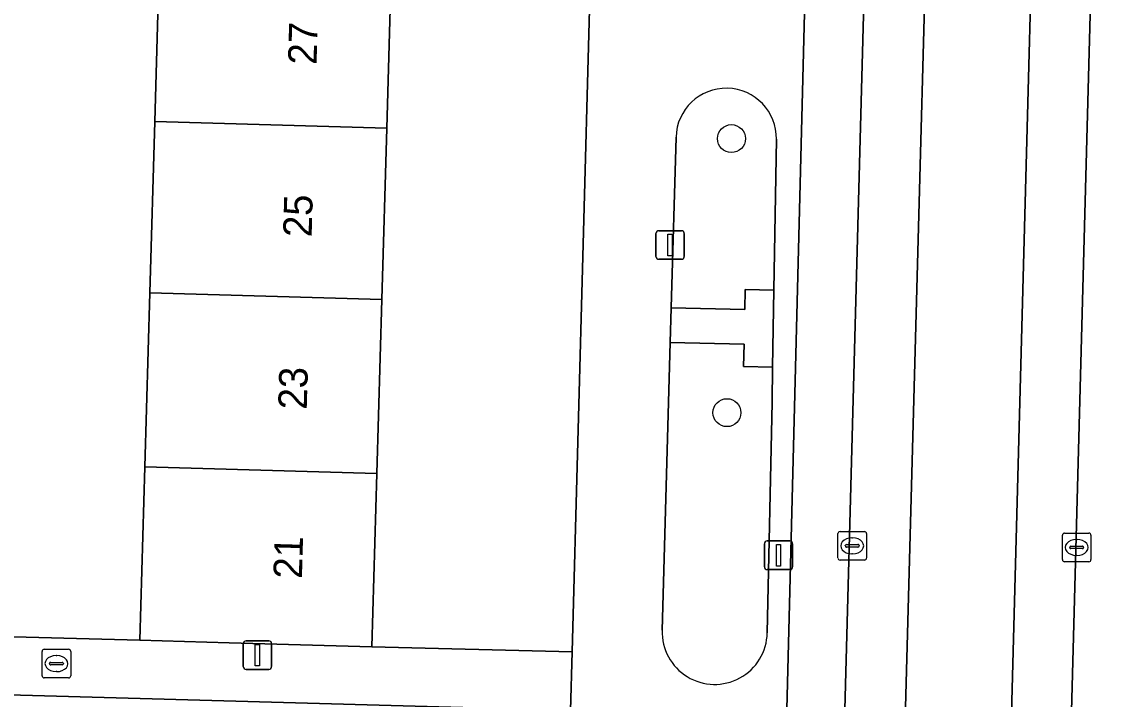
# Model space of a CAD drawing. Extents: x 162026 to 163502, y 387295 to 388169.
# Drawn here: x 162862.63 to 162900.96, y 387704.25 to 387727.94 of the extents above; entities that cross this region are included whole.
import ezdxf

# ---------------------------------------------------------------- set-up
doc = ezdxf.new("R2010")
doc.units = 0
for name, color, linetype in [('IMGEO_Boom', 7, 'Continuous'), ('IMGEO_Erf', 7, 'Continuous'), ('IMGEO_Fietspad_gesloten', 7, 'Continuous'), ('IMGEO_Groenvoorziening', 7, 'Continuous'), ('IMGEO_Kolk', 7, 'Continuous'), ('IMGEO_Lichtmast', 7, 'Continuous'), ('IMGEO_Pand', 7, 'Continuous'), ('IMGEO_Pand_nummerreeks', 7, 'Continuous'), ('IMGEO_Parkeervlak_open', 7, 'Continuous'), ('IMGEO_Rijbaan_lokaal_gesloten', 7, 'Continuous'), ('IMGEO_Rioolput', 7, 'Continuous'), ('IMGEO_Voetpad_open', 7, 'Continuous')]:
    doc.layers.add(name, color=color, linetype=linetype)

msp = doc.modelspace()

# ---------------------------------------------------------------- linework, layer by layer
at = {"layer": 'IMGEO_Boom'}
for centre in [(162887.461, 387723.861), (162887.301, 387714.274)]:
    msp.add_circle(centre, 0.489, dxfattribs=at)
at = {"layer": 'IMGEO_Erf'}
for points in [[(162875.562, 387730.081), (162875.395, 387724.225), (162875.225, 387718.237), (162875.052, 387712.151), (162874.879, 387706.08), (162881.884, 387705.909), (162883.081, 387750)], [(162855.234, 387706.622), (162866.757, 387706.311), (162866.93, 387712.382), (162867.103, 387718.467), (162867.273, 387724.455), (162867.44, 387730.312)], [(162881.828, 387703.854), (162856.705, 387704.558), (162856.631, 387701.922)]]:
    msp.add_lwpolyline(points, dxfattribs=at)
at = {"layer": 'IMGEO_Fietspad_gesloten'}
for points in [[(162894.788, 387749.643), (162892.65, 387749.706), (162892.648, 387749.006), (162890.689, 387676.568), (162890.381, 387669.333), (162890.024, 387656.17), (162889.764, 387642.946), (162889.728, 387641.738), (162889.697, 387640.478), (162889.507, 387636.522), (162889.462, 387636.242), (162891.553, 387636.17)], [(162891.88, 387642.338), (162894.788, 387749.643)]]:
    msp.add_lwpolyline(points, dxfattribs=at)
msp.add_lwpolyline([(162900.443, 387744.294), (162900.449, 387744.533), (162900.539, 387748.216), (162900.541, 387748.303), (162900.579, 387749.47), (162898.484, 387749.533), (162895.62, 387642.279), (162895.433, 387636.037), (162897.53, 387635.965), (162897.562, 387637.378), (162897.69, 387641.617)], close=True, dxfattribs=at)
at = {"layer": 'IMGEO_Groenvoorziening'}
for points in [[(162885.52, 387723.913), (162885.353, 387717.938), (162887.926, 387717.885), (162887.941, 387718.585), (162888.946, 387718.565), (162889.034, 387723.836)], [(162888.714, 387706.568), (162888.88, 387714.643), (162888.9, 387715.865), (162887.885, 387715.886), (162887.902, 387716.676), (162885.319, 387716.729), (162885.037, 387706.66)]]:
    msp.add_lwpolyline(points, dxfattribs=at)
for centre, radius, start, end in [((162887.277, 387723.867), 1.757, 358.9901, 178.4994), ((162886.875, 387706.607), 1.839, 178.3332, 358.8002)]:
    msp.add_arc(centre, radius, start, end, dxfattribs=at)
at = {"layer": 'IMGEO_Kolk'}
for p, q in [((162891.187, 387709.19), (162891.187, 387710.042)), ((162891.262, 387710.116), (162892.114, 387710.116)), ((162891.675, 387709.896), (162891.7, 387709.896)), ((162892.188, 387710.042), (162892.188, 387709.19)), ((162899.043, 387709.134), (162899.043, 387709.986)), ((162899.118, 387710.06), (162899.97, 387710.06)), ((162899.531, 387709.84), (162899.556, 387709.84)), ((162900.044, 387709.986), (162900.044, 387709.134)), ((162891.446, 387709.61), (162891.446, 387709.622)), ((162891.884, 387709.573), (162891.486, 387709.573)), ((162891.489, 387709.659), (162891.887, 387709.659)), ((162891.93, 387709.622), (162891.93, 387709.61)), ((162899.302, 387709.554), (162899.302, 387709.566)), ((162899.74, 387709.517), (162899.342, 387709.517)), ((162899.345, 387709.603), (162899.743, 387709.603)), ((162899.786, 387709.566), (162899.786, 387709.554)), ((162892.114, 387709.116), (162891.262, 387709.116)), ((162891.698, 387709.336), (162891.673, 387709.336)), ((162899.97, 387709.06), (162899.118, 387709.06)), ((162899.554, 387709.28), (162899.529, 387709.28))]:
    msp.add_line(p, q, dxfattribs=at)
for points in [[(162891.187, 387709.19), (162891.187, 387710.042)], [(162891.262, 387710.116), (162892.114, 387710.116)], [(162892.188, 387710.042), (162892.188, 387709.19)], [(162899.043, 387709.134), (162899.043, 387709.986)], [(162899.118, 387710.06), (162899.97, 387710.06)], [(162900.044, 387709.986), (162900.044, 387709.134)], [(162892.114, 387709.116), (162891.262, 387709.116)], [(162899.97, 387709.06), (162899.118, 387709.06)]]:
    msp.add_lwpolyline(points, dxfattribs=at)
for centre, radius, start, end in [((162891.264, 387710.04), 0.0765, 91.552, 178.448), ((162891.264, 387710.04), 0.0765, 91.552, 178.448), ((162892.112, 387710.04), 0.0765, 1.552, 88.448), ((162892.112, 387710.04), 0.0765, 1.552, 88.448), ((162899.12, 387709.984), 0.0765, 91.552, 178.448), ((162899.12, 387709.984), 0.0765, 91.552, 178.448), ((162899.968, 387709.984), 0.0765, 1.552, 88.448), ((162899.968, 387709.984), 0.0765, 1.552, 88.448), ((162891.486, 387709.619), 0.0403, 85.8775, 175.7526), ((162891.483, 387709.609), 0.0366, 178.938, 274.7102), ((162891.887, 387709.616), 0.043, 264.8664, 352.4533), ((162891.891, 387709.621), 0.0386, 1.7309, 96.639), ((162899.342, 387709.563), 0.0403, 85.8775, 175.7526), ((162899.339, 387709.553), 0.0366, 178.938, 274.7102), ((162899.743, 387709.56), 0.043, 264.8664, 352.4533), ((162899.747, 387709.565), 0.0386, 1.7309, 96.639), ((162891.264, 387709.192), 0.0765, 181.552, 268.448), ((162891.264, 387709.192), 0.0765, 181.552, 268.448), ((162892.112, 387709.192), 0.0765, 271.552, 358.448), ((162892.112, 387709.192), 0.0765, 271.552, 358.448), ((162899.12, 387709.136), 0.0765, 181.552, 268.448), ((162899.12, 387709.136), 0.0765, 181.552, 268.448), ((162899.968, 387709.136), 0.0765, 271.552, 358.448), ((162899.968, 387709.136), 0.0765, 271.552, 358.448)]:
    msp.add_arc(centre, radius, start, end, dxfattribs=at)
for centre, major_axis, ratio, start_param, end_param in [((162891.674, 387709.616), (-0.387, 0.002), 0.722429, 4.712389, 7.853982), ((162891.699, 387709.616), (-0.39, 0.002), 0.717154, 1.570796, 4.712389), ((162899.53, 387709.56), (-0.387, 0.002), 0.722429, 4.712389, 7.853982), ((162899.555, 387709.56), (-0.39, 0.002), 0.717154, 1.570796, 4.712389)]:
    msp.add_ellipse(centre, major_axis=major_axis, ratio=ratio, start_param=start_param, end_param=end_param, dxfattribs=at)
at = {"layer": 'IMGEO_Lichtmast'}
for p, q in [((162884.919, 387720.64), (162885.709, 387720.64)), ((162885.709, 387720.64), (162884.919, 387720.64)), ((162884.819, 387719.74), (162884.819, 387720.54)), ((162884.819, 387720.54), (162884.819, 387719.74)), ((162885.809, 387720.54), (162885.809, 387719.74)), ((162885.809, 387719.74), (162885.809, 387720.54)), ((162885.709, 387719.64), (162884.919, 387719.64)), ((162884.919, 387719.64), (162885.709, 387719.64)), ((162888.612, 387708.885), (162888.612, 387709.685)), ((162888.612, 387709.685), (162888.612, 387708.885)), ((162888.712, 387709.785), (162889.502, 387709.785)), ((162889.502, 387709.785), (162888.712, 387709.785)), ((162889.602, 387709.685), (162889.602, 387708.885)), ((162889.602, 387708.885), (162889.602, 387709.685)), ((162889.502, 387708.785), (162888.712, 387708.785)), ((162888.712, 387708.785), (162889.502, 387708.785)), ((162870.374, 387705.394), (162870.374, 387706.194)), ((162870.374, 387706.194), (162870.374, 387705.394)), ((162870.474, 387706.294), (162871.264, 387706.294)), ((162871.264, 387706.294), (162870.474, 387706.294)), ((162871.364, 387706.194), (162871.364, 387705.394)), ((162871.364, 387705.394), (162871.364, 387706.194)), ((162871.264, 387705.294), (162870.474, 387705.294)), ((162870.474, 387705.294), (162871.264, 387705.294))]:
    msp.add_line(p, q, dxfattribs=at)
for points in [[(162885.239, 387720.515), (162885.389, 387720.515), (162885.389, 387719.765), (162885.239, 387719.765), (162885.239, 387720.515)], [(162889.032, 387709.66), (162889.182, 387709.66), (162889.182, 387708.91), (162889.032, 387708.91), (162889.032, 387709.66)], [(162870.794, 387706.169), (162870.944, 387706.169), (162870.944, 387705.419), (162870.794, 387705.419), (162870.794, 387706.169)]]:
    msp.add_lwpolyline(points, dxfattribs=at)
for centre, start, end in [((162884.919, 387720.54), 90, 180), ((162884.919, 387720.54), 90, 180), ((162885.709, 387720.54), 0, 90), ((162885.709, 387720.54), 360, 90), ((162884.919, 387719.74), 180, 270), ((162884.919, 387719.74), 180, 270), ((162885.709, 387719.74), 270, 0), ((162885.709, 387719.74), 270, 0), ((162888.712, 387709.685), 90, 180), ((162888.712, 387709.685), 90, 180), ((162889.502, 387709.685), 0, 90), ((162889.502, 387709.685), 360, 90), ((162888.712, 387708.885), 180, 270), ((162888.712, 387708.885), 180, 270), ((162889.502, 387708.885), 270, 0), ((162889.502, 387708.885), 270, 0), ((162870.474, 387706.194), 90, 180), ((162870.474, 387706.194), 90, 180), ((162871.264, 387706.194), 0, 90), ((162871.264, 387706.194), 360, 90), ((162870.474, 387705.394), 180, 270), ((162870.474, 387705.394), 180, 270), ((162871.264, 387705.394), 270, 0), ((162871.264, 387705.394), 270, 0)]:
    msp.add_arc(centre, 0.1, start, end, dxfattribs=at)
at = {"layer": 'IMGEO_Pand'}
for points in [[(162867.273, 387724.455), (162875.395, 387724.225), (162875.562, 387730.081), (162867.44, 387730.312)], [(162867.103, 387718.467), (162875.225, 387718.237), (162875.395, 387724.225), (162867.273, 387724.455)], [(162866.93, 387712.382), (162875.052, 387712.151), (162875.225, 387718.237), (162867.103, 387718.467)], [(162866.757, 387706.311), (162869.882, 387706.222), (162874.879, 387706.08), (162875.052, 387712.151), (162866.93, 387712.382)]]:
    msp.add_lwpolyline(points, close=True, dxfattribs=at)
at = {"layer": 'IMGEO_Parkeervlak_open'}
for points in [[(162889.064, 387676.568), (162890.689, 387676.568), (162892.648, 387749.006)], [(162890.454, 387745.27), (162888.811, 387680.919), (162888.62, 387677.037)], [(162901.082, 387743.375), (162900.95, 387743.513), (162900.832, 387743.662), (162900.727, 387743.822), (162900.637, 387743.99), (162900.562, 387744.165), (162900.503, 387744.347), (162900.449, 387744.533), (162900.443, 387744.294), (162897.69, 387641.617)]]:
    msp.add_lwpolyline(points, dxfattribs=at)
at = {"layer": 'IMGEO_Rijbaan_lokaal_gesloten'}
for points in [[(162891.553, 387636.17), (162895.433, 387636.037), (162895.62, 387642.279), (162898.484, 387749.533)], [(162898.484, 387749.533), (162894.788, 387749.643), (162891.88, 387642.338)]]:
    msp.add_lwpolyline(points, dxfattribs=at)
at = {"layer": 'IMGEO_Rioolput'}
for p, q in [((162863.408, 387705.995), (162864.26, 387705.995)), ((162863.333, 387705.069), (162863.333, 387705.921)), ((162863.821, 387705.775), (162863.846, 387705.775)), ((162864.334, 387705.921), (162864.334, 387705.069)), ((162863.592, 387705.489), (162863.592, 387705.501)), ((162864.03, 387705.452), (162863.632, 387705.452)), ((162863.635, 387705.538), (162864.033, 387705.538)), ((162864.076, 387705.501), (162864.076, 387705.489)), ((162864.26, 387704.995), (162863.408, 387704.995)), ((162863.844, 387705.215), (162863.819, 387705.215))]:
    msp.add_line(p, q, dxfattribs=at)
for points in [[(162863.408, 387705.995), (162864.26, 387705.995)], [(162863.333, 387705.069), (162863.333, 387705.921)], [(162864.334, 387705.921), (162864.334, 387705.069)], [(162864.26, 387704.995), (162863.408, 387704.995)]]:
    msp.add_lwpolyline(points, dxfattribs=at)
for centre, radius, start, end in [((162863.41, 387705.919), 0.0765, 91.552, 178.448), ((162863.41, 387705.919), 0.0765, 91.552, 178.448), ((162864.258, 387705.919), 0.0765, 1.552, 88.448), ((162864.258, 387705.919), 0.0765, 1.552, 88.448), ((162863.632, 387705.498), 0.0403, 85.8775, 175.7526), ((162863.629, 387705.488), 0.0366, 178.938, 274.7102), ((162864.033, 387705.495), 0.043, 264.8664, 352.4533), ((162864.037, 387705.5), 0.0386, 1.7309, 96.639), ((162863.41, 387705.071), 0.0765, 181.552, 268.448), ((162863.41, 387705.071), 0.0765, 181.552, 268.448), ((162864.258, 387705.071), 0.0765, 271.552, 358.448), ((162864.258, 387705.071), 0.0765, 271.552, 358.448)]:
    msp.add_arc(centre, radius, start, end, dxfattribs=at)
for centre, major_axis, ratio, start_param, end_param in [((162863.82, 387705.495), (-0.387, 0.002), 0.722429, 4.712389, 7.853982), ((162863.845, 387705.495), (-0.39, 0.002), 0.717154, 1.570796, 4.712389)]:
    msp.add_ellipse(centre, major_axis=major_axis, ratio=ratio, start_param=start_param, end_param=end_param, dxfattribs=at)
at = {"layer": 'IMGEO_Voetpad_open'}
for points in [[(162886.159, 387759.836), (162885.182, 387759.911), (162882.203, 387760.048), (162881.196, 387760.133), (162880.952, 387760.153), (162880.635, 387757.102), (162883.195, 387754.192), (162883.081, 387750), (162881.884, 387705.909), (162881.828, 387703.854), (162880.152, 387642.116), (162880.109, 387640.519), (162879.544, 387619.719), (162875.322, 387615.622), (162875.422, 387612.362)], [(162888.62, 387677.037), (162888.811, 387680.919), (162890.454, 387745.27)], [(162885.037, 387706.66), (162885.319, 387716.729), (162885.353, 387717.938), (162885.52, 387723.913)], [(162889.034, 387723.836), (162888.946, 387718.565), (162888.9, 387715.865), (162888.88, 387714.643), (162888.714, 387706.568)]]:
    msp.add_lwpolyline(points, dxfattribs=at)
for points in [[(162888.9, 387715.865), (162888.946, 387718.565), (162887.941, 387718.585), (162887.926, 387717.885), (162885.353, 387717.938), (162885.319, 387716.729), (162887.902, 387716.676), (162887.885, 387715.886)], [(162866.757, 387706.311), (162855.234, 387706.622), (162846.254, 387707.544), (162840.191, 387708.219), (162832.189, 387709.168), (162832.073, 387705.328), (162832.208, 387705.846), (162832.624, 387706.427), (162833.24, 387706.789), (162833.95, 387706.869), (162855.043, 387704.604), (162855.196, 387704.6), (162856.705, 387704.558), (162881.828, 387703.854), (162881.884, 387705.909), (162874.879, 387706.08), (162869.882, 387706.222)]]:
    msp.add_lwpolyline(points, close=True, dxfattribs=at)
for centre, radius, start, end in [((162887.277, 387723.867), 1.757, 358.9901, 178.4994), ((162886.875, 387706.607), 1.839, 178.3332, 358.8002)]:
    msp.add_arc(centre, radius, start, end, dxfattribs=at)

# ---------------------------------------------------------------- texts
at = {"layer": 'IMGEO_Pand_nummerreeks'}
for s, p in [('27', (162872.937, 387726.436)), ('25', (162872.765, 387720.404)), ('23', (162872.594, 387714.373)), ('21', (162872.425, 387708.454))]:
    msp.add_text(s, height=1, rotation=88.3701, dxfattribs=at).set_placement(p)

doc.saveas('drawing.dxf')
